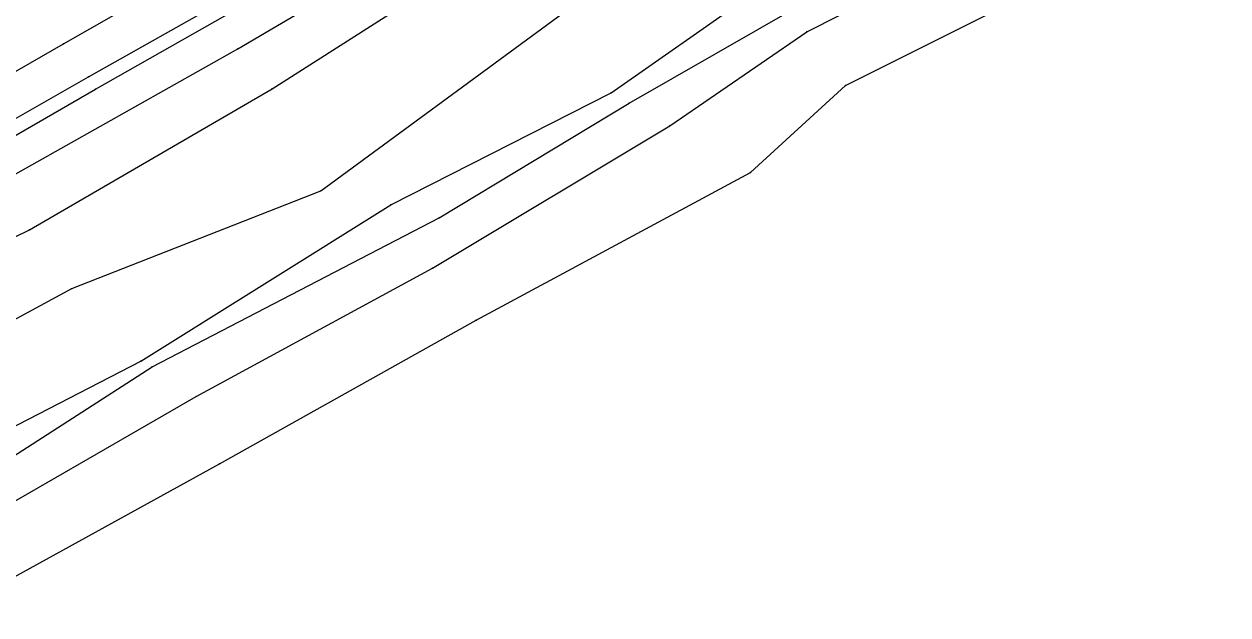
# Model space of a CAD drawing. Extents: x 1419505 to 1434054, y 1956910 to 1968644.
# Drawn here: x 1421468.9 to 1421658.5, y 1957944.9 to 1958038 of the extents above; entities that cross this region are included whole.
import ezdxf

# ---------------------------------------------------------------- set-up
doc = ezdxf.new("R2010")
doc.units = 0
for name, color, linetype in [('S_BREAKLINE', 7, 'Continuous'), ('S_DITCHLINE', 7, 'Continuous'), ('S_EDGE_PAVEMENT', 7, 'Continuous'), ('S_GRD_PT_SYM', 7, 'Continuous'), ('S_RDW_PT_SYM', 7, 'Continuous'), ('S_SHOULDER', 7, 'Continuous')]:
    doc.layers.add(name, color=color, linetype=linetype)

msp = doc.modelspace()

# ---------------------------------------------------------------- linework, layer by layer
at = {"layer": 'S_BREAKLINE'}
for p, q in [((1421598.2894, 1958028.3345), (1421658.5003, 1958058.5585)), ((1421502.5782, 1958034.1169), (1421542.4848, 1958057.7274)), ((1421480.1278, 1958027.7815), (1421529.808, 1958055.9863)), ((1421507.9436, 1958027.8395), (1421546.152, 1958052.1671)), ((1421561.373, 1958027.2024), (1421587.9797, 1958045.8476)), ((1421515.6131, 1958011.7604), (1421553.7245, 1958039.7532)), ((1421464.1827, 1958012.5055), (1421502.5782, 1958034.1169)), ((1421436.802, 1958002.6829), (1421480.1278, 1958027.7815)), ((1421469.7521, 1958005.622), (1421507.9436, 1958027.8395)), ((1421583.2854, 1958014.6116), (1421598.2894, 1958028.3345)), ((1421526.6468, 1958009.5143), (1421561.373, 1958027.2024)), ((1421540.1006, 1957991.3471), (1421583.2854, 1958014.6116)), ((1421476.4385, 1957996.3364), (1421515.6131, 1958011.7604)), ((1421487.2662, 1957984.9117), (1421526.6468, 1958009.5143)), ((1421432.6937, 1957987.3949), (1421469.7521, 1958005.622)), ((1421440.8982, 1957977.1642), (1421476.4385, 1957996.3364)), ((1421499.677, 1957968.7087), (1421540.1006, 1957991.3471)), ((1421448.9618, 1957965.1174), (1421487.2662, 1957984.9117)), ((1421456.4302, 1957944.9121), (1421499.677, 1957968.7087))]:
    msp.add_line(p, q, dxfattribs=at)
at = {"layer": 'S_DITCHLINE'}
for p, q in [((1421592.185, 1958036.7941), (1421651.6138, 1958067.071)), ((1421564.2052, 1958025.5773), (1421591.3469, 1958041.1163)), ((1421570.6206, 1958022.0081), (1421592.185, 1958036.7941)), ((1421534.2563, 1958007.4752), (1421564.2052, 1958025.5773)), ((1421533.2402, 1957999.5597), (1421570.6206, 1958022.0081)), ((1421489.0693, 1957984.0337), (1421534.2563, 1958007.4752)), ((1421495.9718, 1957979.3073), (1421533.2402, 1957999.5597)), ((1421451.3059, 1957959.6761), (1421489.0693, 1957984.0337)), ((1421453.303, 1957954.7158), (1421495.9718, 1957979.3073))]:
    msp.add_line(p, q, dxfattribs=at)
at = {"layer": 'S_EDGE_PAVEMENT'}
for p, q in [((1421475.1054, 1958034.9019), (1421524.7886, 1958063.3438)), ((1421431.5576, 1958009.9673), (1421475.1054, 1958034.9019))]:
    msp.add_line(p, q, dxfattribs=at)
at = {"layer": 'S_GRD_PT_SYM'}
for points in [[(1421592.185, 1958036.7941), (1421592.185, 1958036.8441), (1421592.185, 1958036.7941), (1421592.135, 1958036.7941), (1421592.185, 1958036.7941), (1421592.185, 1958036.7441), (1421592.185, 1958036.7941), (1421592.235, 1958036.7941)], [(1421502.5782, 1958034.1169), (1421502.5782, 1958034.1669), (1421502.5782, 1958034.1169), (1421502.5282, 1958034.1169), (1421502.5782, 1958034.1169), (1421502.5782, 1958034.0669), (1421502.5782, 1958034.1169), (1421502.6282, 1958034.1169)], [(1421480.1278, 1958027.7815), (1421480.1278, 1958027.8315), (1421480.1278, 1958027.7815), (1421480.0778, 1958027.7815), (1421480.1278, 1958027.7815), (1421480.1278, 1958027.7315), (1421480.1278, 1958027.7815), (1421480.1778, 1958027.7815)], [(1421507.9436, 1958027.8395), (1421507.9436, 1958027.8895), (1421507.9436, 1958027.8395), (1421507.8936, 1958027.8395), (1421507.9436, 1958027.8395), (1421507.9436, 1958027.7895), (1421507.9436, 1958027.8395), (1421507.9936, 1958027.8395)], [(1421598.2894, 1958028.3345), (1421598.2894, 1958028.3845), (1421598.2894, 1958028.3345), (1421598.2394, 1958028.3345), (1421598.2894, 1958028.3345), (1421598.2894, 1958028.2845), (1421598.2894, 1958028.3345), (1421598.3394, 1958028.3345)], [(1421561.373, 1958027.2024), (1421561.373, 1958027.2524), (1421561.373, 1958027.2024), (1421561.323, 1958027.2024), (1421561.373, 1958027.2024), (1421561.373, 1958027.1524), (1421561.373, 1958027.2024), (1421561.423, 1958027.2024)], [(1421564.2052, 1958025.5773), (1421564.2052, 1958025.6273), (1421564.2052, 1958025.5773), (1421564.1552, 1958025.5773), (1421564.2052, 1958025.5773), (1421564.2052, 1958025.5273), (1421564.2052, 1958025.5773), (1421564.2552, 1958025.5773)], [(1421570.6206, 1958022.0081), (1421570.6206, 1958022.0581), (1421570.6206, 1958022.0081), (1421570.5706, 1958022.0081), (1421570.6206, 1958022.0081), (1421570.6206, 1958021.9581), (1421570.6206, 1958022.0081), (1421570.6706, 1958022.0081)], [(1421583.2854, 1958014.6116), (1421583.2854, 1958014.6616), (1421583.2854, 1958014.6116), (1421583.2354, 1958014.6116), (1421583.2854, 1958014.6116), (1421583.2854, 1958014.5616), (1421583.2854, 1958014.6116), (1421583.3354, 1958014.6116)], [(1421515.6131, 1958011.7604), (1421515.6131, 1958011.8104), (1421515.6131, 1958011.7604), (1421515.5631, 1958011.7604), (1421515.6131, 1958011.7604), (1421515.6131, 1958011.7104), (1421515.6131, 1958011.7604), (1421515.6631, 1958011.7604)], [(1421526.6468, 1958009.5143), (1421526.6468, 1958009.5643), (1421526.6468, 1958009.5143), (1421526.5968, 1958009.5143), (1421526.6468, 1958009.5143), (1421526.6468, 1958009.4643), (1421526.6468, 1958009.5143), (1421526.6968, 1958009.5143)], [(1421534.2563, 1958007.4752), (1421534.2563, 1958007.5252), (1421534.2563, 1958007.4752), (1421534.2063, 1958007.4752), (1421534.2563, 1958007.4752), (1421534.2563, 1958007.4252), (1421534.2563, 1958007.4752), (1421534.3063, 1958007.4752)], [(1421469.7521, 1958005.622), (1421469.7521, 1958005.672), (1421469.7521, 1958005.622), (1421469.7021, 1958005.622), (1421469.7521, 1958005.622), (1421469.7521, 1958005.572), (1421469.7521, 1958005.622), (1421469.8021, 1958005.622)], [(1421533.2402, 1957999.5597), (1421533.2402, 1957999.6097), (1421533.2402, 1957999.5597), (1421533.1902, 1957999.5597), (1421533.2402, 1957999.5597), (1421533.2402, 1957999.5097), (1421533.2402, 1957999.5597), (1421533.2902, 1957999.5597)], [(1421476.4385, 1957996.3364), (1421476.4385, 1957996.3864), (1421476.4385, 1957996.3364), (1421476.3885, 1957996.3364), (1421476.4385, 1957996.3364), (1421476.4385, 1957996.2864), (1421476.4385, 1957996.3364), (1421476.4885, 1957996.3364)], [(1421540.1006, 1957991.3471), (1421540.1006, 1957991.3971), (1421540.1006, 1957991.3471), (1421540.0506, 1957991.3471), (1421540.1006, 1957991.3471), (1421540.1006, 1957991.2971), (1421540.1006, 1957991.3471), (1421540.1506, 1957991.3471)], [(1421487.2662, 1957984.9117), (1421487.2662, 1957984.9617), (1421487.2662, 1957984.9117), (1421487.2162, 1957984.9117), (1421487.2662, 1957984.9117), (1421487.2662, 1957984.8617), (1421487.2662, 1957984.9117), (1421487.3162, 1957984.9117)], [(1421489.0693, 1957984.0337), (1421489.0693, 1957984.0837), (1421489.0693, 1957984.0337), (1421489.0193, 1957984.0337), (1421489.0693, 1957984.0337), (1421489.0693, 1957983.9837), (1421489.0693, 1957984.0337), (1421489.1193, 1957984.0337)], [(1421495.9718, 1957979.3073), (1421495.9718, 1957979.3573), (1421495.9718, 1957979.3073), (1421495.9218, 1957979.3073), (1421495.9718, 1957979.3073), (1421495.9718, 1957979.2573), (1421495.9718, 1957979.3073), (1421496.0218, 1957979.3073)], [(1421499.677, 1957968.7087), (1421499.677, 1957968.7587), (1421499.677, 1957968.7087), (1421499.627, 1957968.7087), (1421499.677, 1957968.7087), (1421499.677, 1957968.6587), (1421499.677, 1957968.7087), (1421499.727, 1957968.7087)]]:
    msp.add_lwpolyline(points, dxfattribs=at)
at = {"layer": 'S_RDW_PT_SYM'}
for points in [[(1421475.1054, 1958034.9019), (1421475.1054, 1958034.9519), (1421475.1054, 1958034.9019), (1421475.0554, 1958034.9019), (1421475.1054, 1958034.9019), (1421475.1054, 1958034.8519), (1421475.1054, 1958034.9019), (1421475.1554, 1958034.9019)], [(1421479.0627, 1958029.6896), (1421479.0627, 1958029.7396), (1421479.0627, 1958029.6896), (1421479.0127, 1958029.6896), (1421479.0627, 1958029.6896), (1421479.0627, 1958029.6396), (1421479.0627, 1958029.6896), (1421479.1127, 1958029.6896)]]:
    msp.add_lwpolyline(points, dxfattribs=at)
at = {"layer": 'S_SHOULDER'}
for p, q in [((1421479.0627, 1958029.6896), (1421528.4519, 1958057.6304)), ((1421434.9088, 1958004.555), (1421479.0627, 1958029.6896))]:
    msp.add_line(p, q, dxfattribs=at)

doc.saveas('drawing.dxf')
